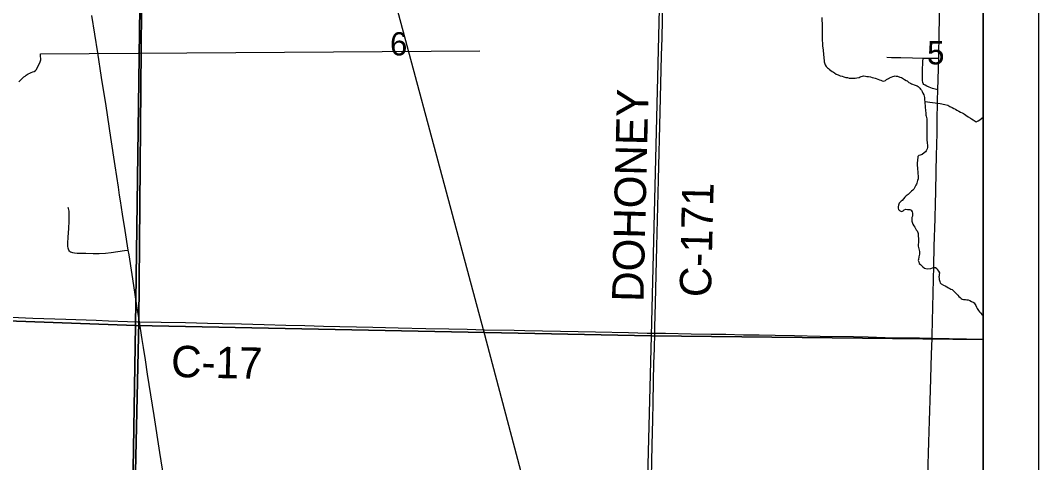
# Model space of a CAD drawing. Extents: x 0 to 34, y 0 to 22.
# Drawn here: x 7.163 to 9, y 15.061 to 15.859 of the extents above; entities that cross this region are included whole.
import ezdxf

# ---------------------------------------------------------------- set-up
doc = ezdxf.new("R2010")
doc.units = 0
for name, color, linetype in [('Default', 7, 'Continuous'), ('GM_X_County_Road', 7, 'Continuous'), ('GM_X_County_Road_Text', 7, 'Continuous'), ('GM_X_Minor_River', 7, 'Continuous'), ('GM_X_Rail_Line', 7, 'Continuous'), ('GM_X_Section', 7, 'Continuous'), ('GM_X_Section_Text', 7, 'Continuous'), ('GM_X_State_Route', 7, 'Continuous'), ('GM_X_Township_Road', 7, 'Continuous'), ('SH_Data', 7, 'Continuous')]:
    doc.layers.add(name, color=color, linetype=linetype)

msp = doc.modelspace()

# ---------------------------------------------------------------- linework, layer by layer
at = {"layer": 'Default'}
for points in [[(8.9, 15.2832), (8.9, 16.335), (8.327, 16.3478), (8.3007, 15.2901)], [(8.9, 14.2811), (8.9, 15.2832), (8.3007, 15.2901), (8.2749, 14.2894)]]:
    msp.add_lwpolyline(points, close=True, dxfattribs=at)
at = {"layer": 'GM_X_County_Road'}
for points in [[(8.3198, 15.7961), (8.3205, 15.8281), (8.3218, 15.8921), (8.3219, 15.8981)], [(8.3073, 15.2949), (8.3075, 15.3047), (8.3088, 15.3489), (8.3114, 15.4514), (8.3143, 15.5714), (8.3173, 15.6944), (8.3198, 15.7961)], [(7.1462, 15.3236), (7.1854, 15.322), (7.245, 15.3201), (7.2997, 15.3179), (7.322, 15.3169), (7.3563, 15.3157), (7.3739, 15.3151), (7.3769, 15.315)], [(7.3769, 15.315), (7.417, 15.3144), (7.4606, 15.3137), (7.5003, 15.3126), (7.5277, 15.312), (7.5619, 15.3113), (7.6029, 15.3102), (7.642, 15.3091), (7.6762, 15.3084), (7.7098, 15.3075), (7.7987, 15.3055), (7.8441, 15.3045), (7.8944, 15.3034), (7.936, 15.3023), (7.969, 15.3017), (8.0001, 15.301), (8.0535, 15.3003), (8.0728, 15.2997), (8.1692, 15.298), (8.2002, 15.2971), (8.2599, 15.2959), (8.2935, 15.295), (8.3073, 15.2949)], [(8.3073, 15.2949), (8.327, 15.2947), (8.373, 15.2938), (8.4091, 15.2932), (8.4358, 15.2927), (8.4675, 15.292), (8.4955, 15.2916), (8.5247, 15.2908), (8.5595, 15.2903), (8.6061, 15.2895), (8.6658, 15.2885), (8.6926, 15.2879), (8.723, 15.2871), (8.7852, 15.2862), (8.8077, 15.2857)], [(8.8077, 15.2857), (8.8697, 15.2843), (8.8977, 15.2839), (8.9, 15.2839)]]:
    msp.add_lwpolyline(points, dxfattribs=at)
at = {"layer": 'GM_X_Minor_River'}
for points in [[(8.6089, 15.8644), (8.6091, 15.8586), (8.6094, 15.8541), (8.6093, 15.8495), (8.6092, 15.8457), (8.6092, 15.8419), (8.6094, 15.8373), (8.6093, 15.8324), (8.6096, 15.827), (8.6095, 15.8225), (8.6098, 15.819), (8.6098, 15.8168), (8.6101, 15.8137), (8.6108, 15.8095)], [(7.1989, 15.7988), (7.9918, 15.8047)], [(8.6108, 15.8095), (8.6111, 15.8064), (8.6114, 15.8034), (8.6117, 15.8), (8.612, 15.7965), (8.6123, 15.7935), (8.6126, 15.7904), (8.6129, 15.7874), (8.6133, 15.7847), (8.6136, 15.7828), (8.6147, 15.7793), (8.6165, 15.7762), (8.6191, 15.7735), (8.621, 15.7723), (8.6229, 15.7708), (8.6251, 15.7688), (8.6274, 15.7672), (8.6296, 15.7657), (8.6319, 15.7645), (8.6345, 15.7625), (8.6383, 15.7609), (8.6417, 15.7593), (8.6455, 15.7585), (8.6485, 15.7573), (8.6519, 15.7564), (8.6553, 15.756), (8.658, 15.7551), (8.661, 15.7551), (8.664, 15.755), (8.6667, 15.7549), (8.669, 15.7549), (8.6721, 15.7556), (8.6759, 15.7563), (8.6782, 15.7573), (8.6839, 15.7591), (8.6874, 15.7587), (8.69, 15.7582), (8.6931, 15.7578), (8.6965, 15.7573), (8.6995, 15.7565), (8.7029, 15.7556), (8.7048, 15.7552), (8.7067, 15.7544), (8.7101, 15.7532), (8.7127, 15.752), (8.7154, 15.7512), (8.7176, 15.7504), (8.7207, 15.7495), (8.7237, 15.7506), (8.7257, 15.7525), (8.7292, 15.7543), (8.7311, 15.7554), (8.7342, 15.7568), (8.7369, 15.7583), (8.7391, 15.7586), (8.7411, 15.759), (8.743, 15.7589), (8.7456, 15.7585), (8.7498, 15.7569), (8.7524, 15.756), (8.7543, 15.7552), (8.7581, 15.7529), (8.7607, 15.7509), (8.7626, 15.7501), (8.7659, 15.7474), (8.7686, 15.7458), (8.7708, 15.745), (8.7727, 15.7445), (8.7754, 15.7433), (8.781, 15.7413), (8.7829, 15.7401), (8.7855, 15.737), (8.787, 15.7351), (8.7885, 15.7331), (8.7896, 15.7308), (8.791, 15.7281), (8.7929, 15.7247), (8.7936, 15.7227), (8.7939, 15.7201), (8.7943, 15.7182), (8.7942, 15.7155), (8.7945, 15.7132), (8.7945, 15.7113), (8.7948, 15.7086), (8.7952, 15.7063), (8.7951, 15.7037), (8.7954, 15.701), (8.7957, 15.6983), (8.7961, 15.6953), (8.7964, 15.693), (8.7963, 15.6907), (8.7967, 15.6884), (8.797, 15.6865), (8.7977, 15.6842), (8.798, 15.6815), (8.7984, 15.6789), (8.7983, 15.6758), (8.7983, 15.6735), (8.7982, 15.6709), (8.7982, 15.6686), (8.7981, 15.6659)], [(7.1601, 15.7482), (7.1628, 15.7512), (7.166, 15.7546), (7.1691, 15.7572), (7.1714, 15.7586), (7.1733, 15.7605), (7.1768, 15.7627), (7.1795, 15.7642), (7.1822, 15.7653), (7.1852, 15.7663), (7.1879, 15.767), (7.1903, 15.7689), (7.1918, 15.7707), (7.1938, 15.7749), (7.1962, 15.7794), (7.1982, 15.7843), (7.1994, 15.7881), (7.1995, 15.7908), (7.1992, 15.7942), (7.1988, 15.7961), (7.1989, 15.7988), (7.1989, 15.7984)], [(8.7945, 15.7132), (8.8223, 15.7095), (8.831, 15.7078), (8.8359, 15.7062), (8.84, 15.7042), (8.8438, 15.7022), (8.8472, 15.7006), (8.8502, 15.699), (8.8525, 15.697), (8.8562, 15.6954), (8.8592, 15.6938), (8.8619, 15.6926), (8.8645, 15.6911), (8.8664, 15.6899), (8.8686, 15.6883), (8.8731, 15.6852), (8.8769, 15.6828), (8.8788, 15.6816), (8.8818, 15.6796), (8.8837, 15.6788), (8.8855, 15.6773), (8.8874, 15.6761), (8.8909, 15.6779), (8.894, 15.6797), (8.8975, 15.6827), (8.9, 15.6849)], [(8.7981, 15.6659), (8.798, 15.6625), (8.7983, 15.6598), (8.7983, 15.6568), (8.7982, 15.6534), (8.7981, 15.6495), (8.798, 15.6454), (8.7983, 15.6423), (8.7987, 15.6396), (8.799, 15.6373), (8.7993, 15.6347), (8.7997, 15.6324), (8.7996, 15.6297), (8.7988, 15.6275), (8.7968, 15.6241), (8.7956, 15.6218), (8.7937, 15.6203), (8.7898, 15.617), (8.7864, 15.6159), (8.7841, 15.6152), (8.7821, 15.6137), (8.7821, 15.6115), (8.7812, 15.6081), (8.7812, 15.6058), (8.7808, 15.6031), (8.7811, 15.5997), (8.781, 15.5966), (8.7813, 15.5936), (8.7816, 15.5901), (8.7819, 15.5867), (8.7823, 15.584), (8.7822, 15.5821), (8.7825, 15.5787), (8.7825, 15.5764), (8.7824, 15.5734), (8.7816, 15.5704), (8.7811, 15.5677), (8.7803, 15.5654), (8.7795, 15.5635), (8.7787, 15.5617), (8.7775, 15.5594), (8.7763, 15.5571), (8.7748, 15.5549), (8.7728, 15.553), (8.7709, 15.5512), (8.7678, 15.5482), (8.7647, 15.5452), (8.7627, 15.5438), (8.7608, 15.5427), (8.7585, 15.54), (8.7538, 15.5344), (8.7518, 15.5333), (8.7499, 15.5315), (8.7483, 15.5296), (8.7475, 15.5273), (8.7471, 15.5255), (8.7467, 15.5228), (8.7466, 15.5205), (8.747, 15.5182), (8.7488, 15.5163), (8.7515, 15.5151), (8.7533, 15.5143), (8.7557, 15.5154), (8.7576, 15.5172), (8.7603, 15.5183), (8.7633, 15.5182), (8.7656, 15.5182), (8.7679, 15.5177), (8.7698, 15.5169), (8.772, 15.5138), (8.7723, 15.5112), (8.7727, 15.5093), (8.7722, 15.5062), (8.7714, 15.5036), (8.7713, 15.5013), (8.7713, 15.4994), (8.7713, 15.4971), (8.773, 15.4914), (8.7749, 15.4883), (8.7767, 15.4859), (8.7793, 15.4813), (8.7808, 15.4794), (8.7819, 15.4767), (8.7826, 15.4748), (8.7825, 15.4729), (8.7828, 15.4691), (8.7832, 15.466), (8.7835, 15.4626), (8.7834, 15.4599), (8.7834, 15.4576), (8.7829, 15.4553), (8.7829, 15.4519), (8.7832, 15.4493), (8.7839, 15.447), (8.7846, 15.4447), (8.7849, 15.442), (8.7848, 15.4374), (8.784, 15.4325), (8.7831, 15.4276), (8.7827, 15.4257), (8.7838, 15.4234)], [(8.7838, 15.4234), (8.7845, 15.4207), (8.7867, 15.4187), (8.7886, 15.4168), (8.7912, 15.4144), (8.7938, 15.4121), (8.7965, 15.4113), (8.7991, 15.4108), (8.8056, 15.4114), (8.8083, 15.4125), (8.8114, 15.4132), (8.814, 15.4131), (8.8166, 15.4112), (8.8177, 15.4093), (8.8192, 15.4066), (8.8211, 15.4039), (8.8206, 15.4004), (8.8206, 15.3985), (8.8201, 15.3966), (8.8205, 15.3936), (8.8204, 15.3917), (8.8215, 15.3882), (8.8226, 15.3855), (8.8244, 15.3836), (8.8282, 15.3812), (8.8312, 15.38), (8.8342, 15.3784), (8.8372, 15.3768), (8.8395, 15.3756), (8.8417, 15.3741), (8.844, 15.3733), (8.8474, 15.3701), (8.8496, 15.3682), (8.8518, 15.3658), (8.8541, 15.3631), (8.8563, 15.3612), (8.8586, 15.3588), (8.8604, 15.3573), (8.8623, 15.3561), (8.8646, 15.3557), (8.868, 15.3552), (8.8703, 15.3551), (8.8726, 15.3551), (8.8756, 15.3535), (8.879, 15.3519), (8.882, 15.3507), (8.8839, 15.3495), (8.8857, 15.3464), (8.8868, 15.3445), (8.8879, 15.3414), (8.889, 15.3395), (8.8912, 15.3356), (8.8934, 15.3333), (8.8953, 15.3314), (8.8983, 15.3279), (8.9, 15.3268)]]:
    msp.add_lwpolyline(points, dxfattribs=at)
at = {"layer": 'GM_X_Rail_Line'}
msp.add_lwpolyline([(8.3191, 14.1), (8.2652, 14.2915), (7.9984, 15.3006), (7.7787, 16.1186), (7.5464, 16.952), (7.4475, 17.3725), (7.3986, 17.4999), (7.3389, 17.6382), (7.2697, 17.7778), (7.0716, 18.0894), (7.0417, 18.1342), (7.0105, 18.1626), (6.978, 18.1748), (6.9427, 18.181)], dxfattribs=at)
at = {"layer": 'GM_X_Section'}
for points in [[(6.3856, 16.3867), (7.3849, 16.3697), (7.3704, 15.3088), (6.3631, 15.3454)], [(7.3849, 16.3697), (8.327, 16.3478), (8.3007, 15.2901), (7.3704, 15.3088)], [(6.3631, 15.3454), (7.3704, 15.3088), (7.3544, 14.3098), (6.3444, 14.34)], [(7.3704, 15.3088), (8.3007, 15.2901), (8.2749, 14.2894), (7.3544, 14.3098)]]:
    msp.add_lwpolyline(points, close=True, dxfattribs=at)
at = {"layer": 'GM_X_State_Route'}
for points in [[(7.2913, 15.8679), (7.3019, 15.8009), (7.3087, 15.7561), (7.3167, 15.7051), (7.3254, 15.6479), (7.3331, 15.5969), (7.3392, 15.5582), (7.3411, 15.5441), (7.3426, 15.5336), (7.3464, 15.5097), (7.3512, 15.4802), (7.3569, 15.4448), (7.3583, 15.436), (7.3637, 15.4004), (7.3668, 15.3807), (7.3725, 15.3439), (7.3769, 15.315)], [(7.3769, 15.315), (7.3818, 15.283), (7.384, 15.2689), (7.3876, 15.2468), (7.3916, 15.2204), (7.4034, 15.1461), (7.4137, 15.0791), (7.4213, 15.0306)]]:
    msp.add_lwpolyline(points, dxfattribs=at)
at = {"layer": 'GM_X_Township_Road'}
for points in [[(2.1, 18.4074), (2.1, 14.1), (7.3507, 14.1), (7.3542, 14.3107), (7.3767, 15.3155), (7.3854, 16.3696)], [(8.8179, 15.7343), (8.8197, 15.7909), (8.8198, 15.7949), (8.8205, 15.8357), (8.8218, 15.8869), (8.8231, 15.9341), (8.8237, 15.9658), (8.8248, 16.0136), (8.8253, 16.0366), (8.8261, 16.0745), (8.8267, 16.1068), (8.8276, 16.1379), (8.8284, 16.1678), (8.8317, 16.2826), (8.8307, 16.2905), (8.8285, 16.2969), (8.8237, 16.3107), (8.8199, 16.3225), (8.8192, 16.3328), (8.8197, 16.3369), (8.8214, 16.3431)], [(8.3198, 15.7961), (8.3205, 15.8281), (8.3218, 15.8921), (8.3219, 15.8981)], [(8.3073, 15.2949), (8.3075, 15.3047), (8.3088, 15.3489), (8.3114, 15.4514), (8.3143, 15.5714), (8.3173, 15.6944), (8.3198, 15.7961)], [(8.7263, 15.7927), (8.7344, 15.7925), (8.7513, 15.7922), (8.7723, 15.7915), (8.7914, 15.7911)], [(8.8179, 15.7343), (8.8131, 15.7355), (8.8082, 15.7367), (8.8025, 15.7388), (8.7982, 15.7407), (8.795, 15.7422), (8.7931, 15.7437), (8.7918, 15.7453), (8.7909, 15.7473), (8.7904, 15.7507), (8.7903, 15.7542), (8.7903, 15.7568), (8.7904, 15.7638), (8.7906, 15.7687), (8.7911, 15.7848), (8.7914, 15.7911)], [(8.7914, 15.7911), (8.8133, 15.7909), (8.8197, 15.7909)], [(8.8109, 15.4149), (8.8118, 15.4516), (8.8133, 15.5013), (8.8138, 15.5299), (8.8143, 15.5486), (8.8152, 15.5877), (8.816, 15.615), (8.8168, 15.6559), (8.8172, 15.6765), (8.8175, 15.7145), (8.8179, 15.7343)], [(7.2513, 15.4429), (7.2503, 15.4444), (7.2495, 15.4461), (7.2488, 15.4482), (7.2485, 15.4515), (7.2485, 15.4571), (7.2491, 15.4682), (7.25, 15.4839), (7.2507, 15.4969), (7.251, 15.5049), (7.251, 15.5105), (7.2506, 15.5151), (7.2496, 15.5197), (7.2487, 15.5216)], [(7.2513, 15.4429), (7.253, 15.4416), (7.2547, 15.4408), (7.2569, 15.4401), (7.2605, 15.4395), (7.2652, 15.439), (7.2811, 15.4389), (7.2942, 15.4387), (7.3047, 15.4388), (7.3165, 15.4393), (7.3263, 15.4404), (7.3386, 15.442), (7.3509, 15.4439), (7.3569, 15.4448)], [(8.8077, 15.2857), (8.8079, 15.2913), (8.8104, 15.392), (8.8109, 15.4149)], [(8.28, 14.2912), (8.2817, 14.3279), (8.2828, 14.3575), (8.2846, 14.4162), (8.2866, 14.4821), (8.2881, 14.5374), (8.2892, 14.5877), (8.2899, 14.6107), (8.291, 14.6586), (8.2919, 14.6871), (8.293, 14.7313), (8.2935, 14.7511), (8.2953, 14.8151), (8.2967, 14.8561), (8.2975, 14.8854), (8.2995, 14.9574), (8.3006, 15.0047), (8.3029, 15.0923), (8.3038, 15.1389), (8.3043, 15.1675), (8.3053, 15.2079), (8.3058, 15.2402), (8.3066, 15.2669), (8.3073, 15.2949)], [(8.7928, 14.7829), (8.7932, 14.8005), (8.7947, 14.8434), (8.7963, 14.8981), (8.7979, 14.9552), (8.7992, 15.0018), (8.8001, 15.0379), (8.802, 15.0981), (8.8031, 15.1366), (8.8048, 15.1919), (8.8068, 15.2559), (8.8077, 15.2857)]]:
    msp.add_lwpolyline(points, dxfattribs=at)
msp.add_lwpolyline([(7.3507, 14.1), (8.9, 14.1), (8.9, 16.335), (8.8983, 16.335), (8.8568, 16.3357), (8.8514, 16.3359), (8.8195, 16.3375), (8.3316, 16.3505), (7.3854, 16.3696), (7.3767, 15.3155), (7.3542, 14.3107)], close=True, dxfattribs=at)
at = {"layer": 'SH_Data'}
for p, q in [((9, 21), (9, 14)), ((8.9, 20.9), (8.9, 14.1))]:
    msp.add_line(p, q, dxfattribs=at)

# ---------------------------------------------------------------- texts
at = {"layer": 'GM_X_County_Road_Text'}
for s, rotation, p in [('DOHONEY', 88.6128, (8.2869, 15.3507)), ('C-171', 88.6234, (8.4088, 15.3592)), ('C-17', 358.6283, (7.4342, 15.2157))]:
    msp.add_text(s, height=0.05682, rotation=rotation, dxfattribs=at).set_placement(p)
at = {"layer": 'GM_X_Section_Text'}
for s, p in [('6', (7.8297, 15.7961)), ('5', (8.7989, 15.78))]:
    msp.add_text(s, height=0.0419, rotation=0, dxfattribs=at).set_placement(p)

doc.saveas('drawing.dxf')
